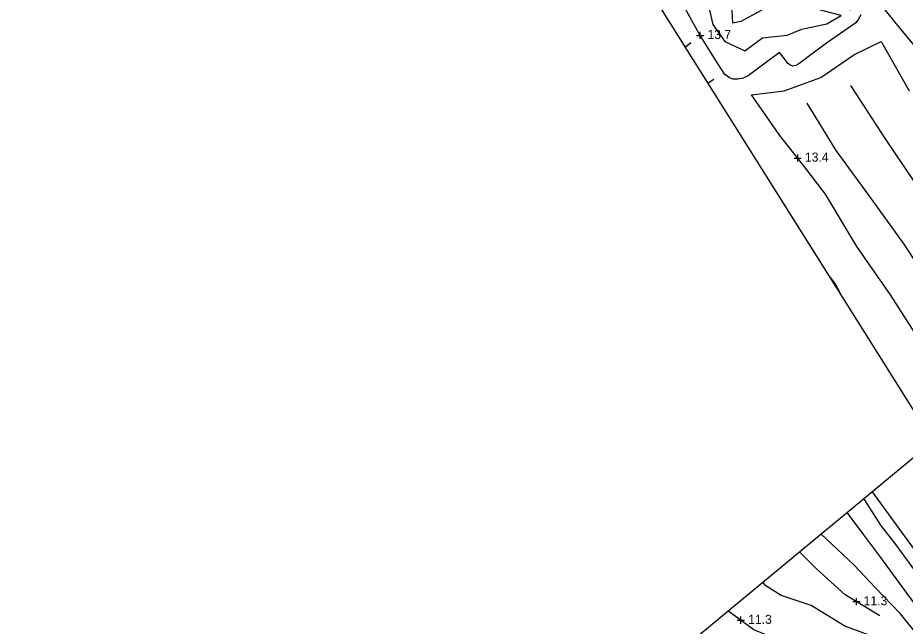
# Model space of a CAD drawing. Extents: x 2316231 to 2323598, y 363169 to 371906.
# Drawn here: x 2318819.2 to 2319307.8, y 369691 to 370026.1 of the extents above; entities that cross this region are included whole.
import ezdxf

# ---------------------------------------------------------------- set-up
doc = ezdxf.new("R2010")
doc.units = 0
for name, color, linetype in [('RD_DTM_BkLn1', 7, 'Continuous'), ('RD_DTM_Spot', 7, 'Continuous'), ('RD_DTM_TinHull', 7, 'Continuous'), ('RD_DTM_Void', 7, 'Continuous'), ('RD_EX_Road', 7, 'Continuous')]:
    doc.layers.add(name, color=color, linetype=linetype)

msp = doc.modelspace()

# ---------------------------------------------------------------- linework, layer by layer
at = {"layer": 'RD_DTM_BkLn1'}
for p, q in [((2319189.764, 370012.394), (2319186.752, 370009.927)), ((2319202.347, 369992.074), (2319199.259, 369990.028))]:
    msp.add_line(p, q, dxfattribs=at)
for points in [[(2319316.007, 370006.945), (2319302.004, 370023.889), (2319288.639, 370040.832), (2319274.709, 370059.947), (2319264.712, 370076.445), (2319281.91, 370084.325), (2319289.391, 370073.183), (2319303.418, 370052.378), (2319315.514, 370033.771), (2319323.994, 370019.358), (2319330.094, 370019.366), (2319330.003, 370023.372), (2319324.675, 370031.857)], [(2319277.713, 370030.295), (2319255.455, 370044.238), (2319240.816, 370052.477), (2319232.061, 370060.299), (2319220.225, 370057.273), (2319212.778, 370050.588), (2319210.103, 370041.62), (2319199.792, 370031.025), (2319201.763, 370022.425), (2319208.488, 370013.087), (2319219.364, 370007.856), (2319229.095, 370015.028), (2319242.696, 370016.449), (2319250.84, 370019.842), (2319264.512, 370022.762), (2319272.413, 370027.297), (2319250.705, 370032.98), (2319232.462, 370032.365), (2319217.3, 370024.01), (2319212.866, 370023.136), (2319212.414, 370030.389), (2319221.749, 370040.158), (2319226.112, 370048.608), (2319218.343, 370051.917)], [(2319314.984, 369849.492), (2319299.558, 369873.602), (2319281.076, 369900.199), (2319263.836, 369929.022), (2319251.815, 369944.794), (2319238.651, 369961.193), (2319223.192, 369983.716), (2319241.145, 369985.949), (2319261.369, 369993.279), (2319279.388, 370005.754), (2319294.574, 370013.123), (2319309.889, 369985.933)], [(2319277.567, 369988.754), (2319296.763, 369959.479), (2319316.518, 369930.01), (2319332.269, 369906.257), (2319349.202, 369882.58), (2319363.95, 369860.992), (2319378.28, 369839.299), (2319389.903, 369818.241), (2319409.517, 369791.483), (2319424.85, 369769.88), (2319440.173, 369748.671), (2319463.34, 369716.475)], [(2319253.523, 369979.08), (2319269.525, 369953.021), (2319287.468, 369928.432), (2319307.01, 369901.483), (2319326.666, 369871.287), (2319347.446, 369843.735), (2319364.361, 369818.793), (2319378.387, 369798.415), (2319391.875, 369780.152), (2319404.184, 369760.225), (2319419.502, 369735.876), (2319432.706, 369718.104), (2319443.711, 369699.843)], [(2319272.058, 369874.204), (2319269.127, 369879.755), (2319266.015, 369883.818)], [(2319284.821, 369761.142), (2319285.058, 369760.923), (2319294.091, 369746.707), (2319302.605, 369735.859), (2319315.7, 369717.777), (2319328.975, 369699.886), (2319341.062, 369678.634), (2319349.669, 369665.124), (2319358.987, 369648.364), (2319369.008, 369638.105), (2319379.003, 369638.864), (2319390.034, 369643.652), (2319400.761, 369651.928), (2319407.809, 369655.197), (2319411.435, 369654.617), (2319411.46, 369650.26), (2319399.241, 369644.356), (2319384.688, 369637.079)], [(2319309.579, 369636.735), (2319318.808, 369646.212), (2319328.801, 369657.797), (2319329.469, 369669.11), (2319321.019, 369678.382), (2319304.96, 369698.031), (2319291.212, 369712.332), (2319279.698, 369724.592), (2319267.096, 369736.476), (2319261.385, 369741.733)], [(2319293.792, 369696.729), (2319274.73, 369708.324), (2319258.918, 369722.708), (2319249.622, 369731.992)], [(2319307.012, 369650.141), (2319307.366, 369669.847), (2319296.358, 369683.047), (2319274.437, 369691.149), (2319255.959, 369702.55), (2319239.539, 369708.008), (2319231.092, 369713.317), (2319229.421, 369715.263)], [(2319141.949, 369552.579), (2319164.559, 369562.021), (2319177.194, 369569.893), (2319196.48, 369580.439), (2319217.552, 369594.772), (2319234.832, 369603.001), (2319244.981, 369608.104), (2319261.557, 369616.384), (2319278.503, 369624.567), (2319293.591, 369631.364), (2319301.76, 369636.692), (2319301.241, 369644.537), (2319297.203, 369657.546), (2319288.799, 369666.579), (2319272.651, 369671.689), (2319258.685, 369676.131), (2319242.837, 369681.491), (2319224.423, 369689.144), (2319212.139, 369698.09), (2319210.3, 369699.428)]]:
    msp.add_lwpolyline(points, dxfattribs=at)
at = {"layer": 'RD_DTM_Spot'}
for p, q in [((2319290.419, 370022.799), (2319290.419, 370022.799)), ((2319295.353, 369986.416), (2319295.353, 369986.416)), ((2319271.127, 369974.022), (2319271.127, 369974.022)), ((2319246.289, 369967.683), (2319246.289, 369967.683)), ((2319221.314, 369962.574), (2319221.314, 369962.574))]:
    msp.add_line(p, q, dxfattribs=at)
at = {"layer": 'RD_DTM_TinHull'}
msp.add_lwpolyline([(2318500.627, 367718.473), (2317350.395, 369314.708), (2317732.783, 369650.329), (2318062.064, 369676.571), (2318100.376, 368980.922), (2318611.552, 369306.612), (2319043.87, 369561.601), (2319323.163, 369792.894), (2318905.258, 370457.792), (2319170.205, 370651.465)], dxfattribs=at)
at = {"layer": 'RD_DTM_Void'}
for p, q in [((2319194.883, 370014.425), (2319194.883, 370018.425)), ((2319192.883, 370016.425), (2319196.883, 370016.425)), ((2319246.539, 369948.876), (2319250.539, 369948.876)), ((2319248.539, 369946.876), (2319248.539, 369950.876)), ((2319278.862, 369704.594), (2319282.862, 369704.594)), ((2319280.862, 369702.594), (2319280.862, 369706.594)), ((2319215.293, 369694.337), (2319219.293, 369694.337)), ((2319217.293, 369692.337), (2319217.293, 369696.337))]:
    msp.add_line(p, q, dxfattribs=at)
at = {"layer": 'RD_EX_Road'}
for points in [[(2319283.247, 370027.774), (2319282.066, 370025.427), (2319280.516, 370023.293), (2319278.711, 370021.988), (2319264.429, 370012.12), (2319249.137, 370000.721), (2319247.534, 369999.818), (2319245.877, 369999.486), (2319244.513, 369999.96), (2319243.161, 370001.015), (2319241.845, 370002.686), (2319238.51, 370007.014), (2319221.244, 369994.187), (2319218.622, 369992.817), (2319215.52, 369992.22), (2319213.058, 369992.238), (2319210.99, 369992.948), (2319208.387, 369994.924), (2319206.827, 369997.457), (2319204.797, 370000.506), (2319194.375, 370017.24), (2319186.309, 370031.898)], [(2319399.854, 369656.552), (2319389.138, 369650.282), (2319376.497, 369641.253), (2319361.311, 369665.696), (2319340.351, 369695.397), (2319324.744, 369717.002), (2319305.924, 369742.801), (2319289.661, 369765.15)], [(2319117.398, 369521.541), (2319123.035, 369515.125), (2319134.101, 369524.342), (2319148.876, 369533.014), (2319176.133, 369545.308), (2319203.523, 369562.401), (2319229.493, 369579.74), (2319251.97, 369590.997), (2319268.792, 369598.405), (2319292.561, 369612.533), (2319305.656, 369623.899), (2319318.796, 369634.824), (2319326.686, 369648.283), (2319338.715, 369663.666), (2319326.438, 369685.145), (2319308.292, 369709.723), (2319294.391, 369728.86), (2319284.919, 369741.312), (2319275.829, 369753.695)]]:
    msp.add_lwpolyline(points, dxfattribs=at)

# ---------------------------------------------------------------- texts
at = {"layer": 'RD_DTM_Void'}
for s, p in [('13.7', (2319198.883, 370014.425)), ('13.4', (2319252.539, 369946.876)), ('11.3', (2319284.862, 369702.594)), ('11.3', (2319221.293, 369692.337))]:
    msp.add_text(s, height=5, dxfattribs=at).set_placement(p)

doc.saveas('drawing.dxf')
